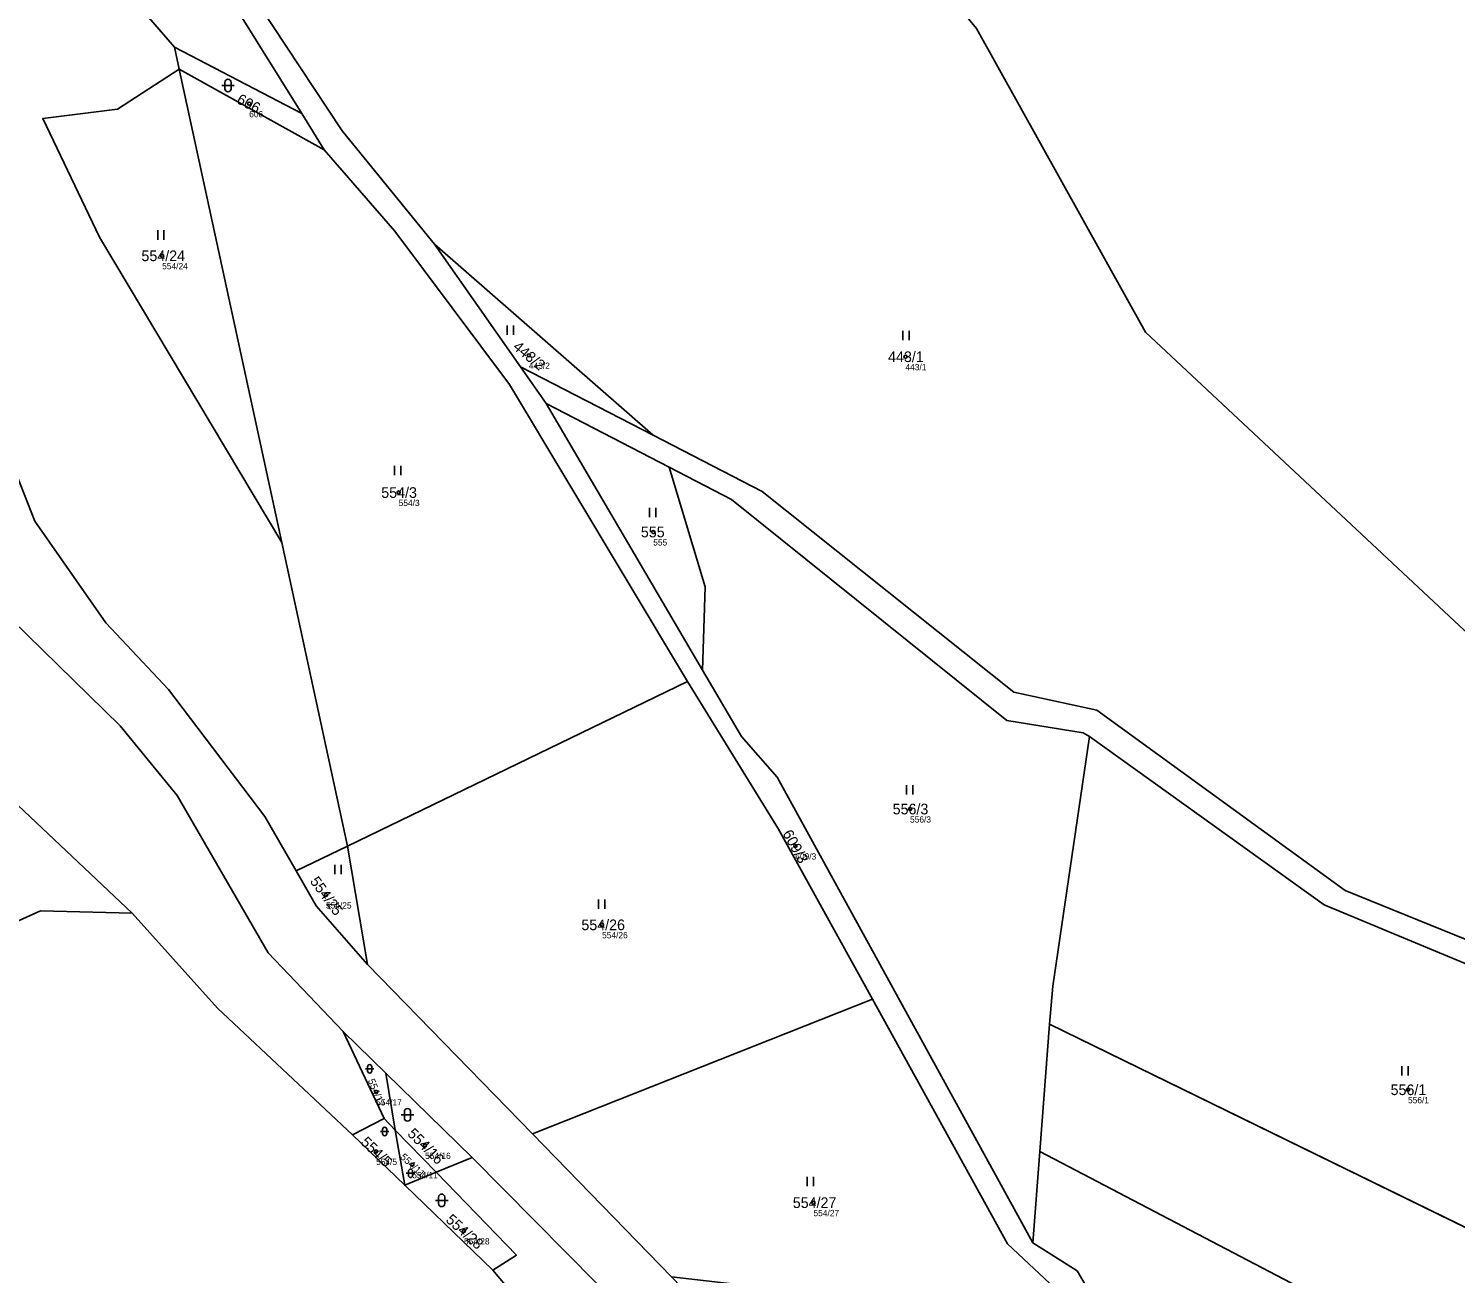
# Model space of a CAD drawing. Extents: x -766177 to -763254, y -1057727 to -1053915.
# Drawn here: x -765322 to -765094.3, y -1055387.6 to -1055189 of the extents above; entities that cross this region are included whole.
import ezdxf

# ---------------------------------------------------------------- set-up
doc = ezdxf.new("R2010")
doc.units = 0
for name, color, linetype in [('Vrstva 1', 7, 'Continuous'), ('Vrstva 2', 7, 'Continuous'), ('Vrstva 3', 7, 'Continuous'), ('Vrstva 50', 7, 'Continuous'), ('Vrstva 51', 7, 'Continuous')]:
    doc.layers.add(name, color=color, linetype=linetype)

msp = doc.modelspace()

# ---------------------------------------------------------------- linework, layer by layer
at = {"layer": 'Vrstva 1'}
for p, q in [((-765298.71, -1055191.99), (-765309.97, -1055178.92)), ((-765297.95, -1055195.5), (-765298.71, -1055191.99)), ((-765298.71, -1055191.99), (-765278.37, -1055202.6)), ((-765274.79, -1055208.35), (-765297.95, -1055195.5)), ((-765297.95, -1055195.5), (-765281.59, -1055270.99)), ((-765274.79, -1055208.35), (-765278.37, -1055202.6)), ((-765257.2, -1055223.42), (-765222.34, -1055253.9)), ((-765257.2, -1055223.42), (-765243.51, -1055242.99)), ((-765243.51, -1055242.99), (-765239.4, -1055248.85)), ((-765243.51, -1055242.99), (-765222.34, -1055253.9)), ((-765219.77, -1055259.01), (-765239.4, -1055248.85)), ((-765239.4, -1055248.85), (-765214.45, -1055291.35)), ((-765271.1, -1055319.42), (-765281.59, -1055270.99)), ((-765271.1, -1055319.42), (-765216.84, -1055293.16)), ((-765279.28, -1055323.38), (-765271.1, -1055319.42)), ((-765267.92, -1055338.31), (-765271.1, -1055319.42)), ((-765267.92, -1055338.31), (-765241.56, -1055365.33)), ((-765241.56, -1055365.33), (-765187.34, -1055343.83)), ((-765159.08, -1055347.83), (-765160.62, -1055368.14)), ((-765047.37, -1055402.44), (-765159.08, -1055347.83)), ((-765265, -1055355.64), (-765271.8, -1055348.99)), ((-765271.8, -1055348.99), (-765265.26, -1055362.85)), ((-765251.22, -1055369.1), (-765265, -1055355.64)), ((-765265, -1055355.64), (-765263.46, -1055364.71)), ((-765265.26, -1055362.85), (-765270.29, -1055365.49)), ((-765263.46, -1055364.71), (-765265.26, -1055362.85)), ((-765261.96, -1055373.52), (-765270.29, -1055365.49)), ((-765261.96, -1055373.52), (-765263.46, -1055364.71)), ((-765256.93, -1055371.45), (-765263.46, -1055364.71)), ((-765241.56, -1055365.33), (-765219.42, -1055388.14)), ((-765251.22, -1055369.1), (-765256.93, -1055371.45)), ((-765160.62, -1055368.14), (-765161.73, -1055382.7)), ((-765261.96, -1055373.52), (-765256.93, -1055371.45)), ((-765247.92, -1055387.04), (-765261.96, -1055373.52)), ((-765230.11, -1055408.28), (-765247.92, -1055387.04))]:
    msp.add_line(p, q, dxfattribs=at)
for points in [[(-765278.37, -1055202.6), (-765292.03, -1055180.64), (-765304.16, -1055161.86), (-765325.96, -1055103.35), (-765330.82, -1055083.7), (-765331.27, -1055075.68), (-765331.07, -1055066.79)], [(-765471.78, -1055084), (-765473.82, -1055113.07), (-765472.95, -1055119.97), (-765467.89, -1055128.31), (-765461.08, -1055135.74), (-765449.95, -1055143.61), (-765435.1, -1055152.24), (-765422.93, -1055164.78), (-765405.89, -1055179.41), (-765389.51, -1055176.97), (-765379.66, -1055179.62), (-765372.5, -1055184.74), (-765357.57, -1055198.12), (-765350.07, -1055205.63), (-765341.99, -1055216.69), (-765333.31, -1055236.33), (-765320.99, -1055267.62), (-765309.67, -1055283.82), (-765299.66, -1055294.43), (-765284.28, -1055314.72), (-765279.28, -1055323.38)], [(-765271.8, -1055348.99), (-765283.75, -1055336.44), (-765298.27, -1055311.36), (-765307.37, -1055300.27), (-765324.7, -1055283.27), (-765331.26, -1055272.17), (-765342.75, -1055241.37), (-765353.56, -1055222.85), (-765362.68, -1055211.26), (-765369.69, -1055207.08), (-765384.32, -1055193.44), (-765411.93, -1055189.52), (-765423.35, -1055181.09), (-765442.16, -1055162.78), (-765466.84, -1055146.67), (-765478.25, -1055136.8), (-765483.22, -1055117.95), (-765481.38, -1055091.99)], [(-764986.29, -1055369.06), (-765016.52, -1055356.43), (-765143.75, -1055237.44), (-765170.76, -1055189.03), (-765184.5, -1055172.38), (-765231.58, -1055139.36), (-765234.73, -1055135.28)], [(-765294.18, -1055171.69), (-765271.93, -1055205.33), (-765257.2, -1055223.42)], [(-765281.59, -1055270.99), (-765310.66, -1055222.29), (-765319.71, -1055203.37), (-765307.78, -1055201.88), (-765297.95, -1055195.5)], [(-765216.84, -1055293.16), (-765245.22, -1055245.82), (-765263.54, -1055221.36), (-765274.79, -1055208.35)], [(-765305.46, -1055330.15), (-765340.95, -1055296.64), (-765534.68, -1055233.81)], [(-765222.34, -1055253.9), (-765204.91, -1055262.89), (-765164.76, -1055294.86), (-765151.56, -1055297.73), (-765111.93, -1055326.52), (-765071.41, -1055342.94)], [(-765214.45, -1055291.35), (-765214.03, -1055278.05), (-765219.77, -1055259.01)], [(-765152.69, -1055301.94), (-765153.7, -1055301.38), (-765165.92, -1055299.38), (-765209.83, -1055264.15), (-765219.77, -1055259.01)], [(-765214.45, -1055291.35), (-765208.22, -1055301.96), (-765202.54, -1055308.44), (-765161.73, -1055382.7)], [(-765187.34, -1055343.83), (-765202.32, -1055316.71), (-765216.84, -1055293.16)], [(-765152.69, -1055301.94), (-765158.56, -1055341.76), (-765159.08, -1055347.83)], [(-765075.02, -1055345.53), (-765115.26, -1055328.82), (-765152.69, -1055301.94)], [(-765279.28, -1055323.38), (-765276.08, -1055328.95), (-765267.92, -1055338.31)], [(-765332.48, -1055348.25), (-765330.73, -1055334.55), (-765320.09, -1055329.75), (-765305.46, -1055330.15)], [(-765270.29, -1055365.49), (-765291.85, -1055345.3), (-765305.46, -1055330.15)], [(-765156.47, -1055391.61), (-765165.79, -1055382.88), (-765187.34, -1055343.83)], [(-765216.35, -1055405.18), (-765231.24, -1055389.24), (-765251.22, -1055369.1)], [(-765160.62, -1055368.14), (-764948, -1055479.38), (-764883.67, -1055494.44), (-764811.91, -1055508.77), (-764753.73, -1055525)], [(-765256.93, -1055371.45), (-765244.15, -1055384.65), (-765247.92, -1055387.04)], [(-765161.73, -1055382.7), (-765154.68, -1055387.18), (-765151.44, -1055392.72), (-765150.71, -1055395.09)]]:
    msp.add_lwpolyline(points, dxfattribs=at)
at = {"layer": 'Vrstva 3'}
for p, q in [((-765291.161, -1055198.131), (-765289.159, -1055198.131)), ((-765290.661, -1055197.631), (-765290.661, -1055198.632)), ((-765289.659, -1055198.632), (-765289.659, -1055197.631)), ((-765301.371, -1055222.71), (-765301.371, -1055221.21)), ((-765300.37, -1055222.71), (-765300.37, -1055221.21)), ((-765245.601, -1055237.89), (-765245.601, -1055236.39)), ((-765244.6, -1055237.89), (-765244.6, -1055236.39)), ((-765182.501, -1055238.76), (-765182.501, -1055237.26)), ((-765181.5, -1055238.76), (-765181.5, -1055237.26)), ((-765263.601, -1055260.29), (-765263.601, -1055258.79)), ((-765262.6, -1055260.29), (-765262.6, -1055258.79)), ((-765222.921, -1055266.98), (-765222.921, -1055265.48)), ((-765221.92, -1055266.98), (-765221.92, -1055265.48)), ((-765181.911, -1055311.22), (-765181.911, -1055309.72)), ((-765180.91, -1055311.22), (-765180.91, -1055309.72)), ((-765273.091, -1055323.89), (-765273.091, -1055322.39)), ((-765272.09, -1055323.89), (-765272.09, -1055322.39)), ((-765231.061, -1055329.46), (-765231.061, -1055327.96)), ((-765230.06, -1055329.46), (-765230.06, -1055327.96)), ((-765268.221, -1055354.951), (-765266.879, -1055354.951)), ((-765267.885, -1055354.615), (-765267.885, -1055355.286)), ((-765267.215, -1055355.286), (-765267.215, -1055354.615)), ((-765102.851, -1055356.04), (-765102.851, -1055354.54)), ((-765101.85, -1055356.04), (-765101.85, -1055354.54)), ((-765262.521, -1055362.301), (-765260.519, -1055362.301)), ((-765262.021, -1055361.801), (-765262.021, -1055362.802)), ((-765261.019, -1055362.802), (-765261.019, -1055361.801)), ((-765265.495, -1055364.615), (-765265.495, -1055365.286)), ((-765264.825, -1055365.286), (-765264.825, -1055364.615)), ((-765265.831, -1055364.951), (-765264.489, -1055364.951)), ((-765261.375, -1055371.285), (-765261.375, -1055371.956)), ((-765260.705, -1055371.956), (-765260.705, -1055371.285)), ((-765261.711, -1055371.621), (-765260.369, -1055371.621)), ((-765197.761, -1055373.67), (-765197.761, -1055372.17)), ((-765196.76, -1055373.67), (-765196.76, -1055372.17)), ((-765257.051, -1055375.931), (-765255.049, -1055375.931)), ((-765256.551, -1055375.431), (-765256.551, -1055376.432)), ((-765255.549, -1055376.432), (-765255.549, -1055375.431))]:
    msp.add_line(p, q, dxfattribs=at)
for centre, radius, start, end in [((-765290.16, -1055197.6309), 0.5, 0, 180), ((-765290.16, -1055198.6309), 0.5, 180, 359.9878861), ((-765267.55, -1055354.6156), 0.335, 0, 180), ((-765267.55, -1055355.2856), 0.335, 180, 359.9878861), ((-765261.52, -1055361.8009), 0.5, 0, 180), ((-765265.16, -1055364.6156), 0.335, 0, 180), ((-765261.52, -1055362.8009), 0.5, 180, 359.9878861), ((-765265.16, -1055365.2856), 0.335, 180, 359.9878861), ((-765261.04, -1055371.2856), 0.335, 0, 180), ((-765261.04, -1055371.9556), 0.335, 180, 359.9878861), ((-765256.05, -1055375.4309), 0.5, 0, 180), ((-765256.05, -1055376.4309), 0.5, 180, 359.9878861)]:
    msp.add_arc(centre, radius, start, end, dxfattribs=at)
at = {"layer": 'Vrstva 50'}
for centre in [(-765286.77, -1055201.01994), (-765300.66, -1055225.27994), (-765242.15, -1055241.14994), (-765182.07, -1055241.37994), (-765262.93, -1055263.03994), (-765222.31, -1055269.32994), (-765181.34, -1055313.51994), (-765199.65, -1055319.41994), (-765274.53, -1055327.22994), (-765230.47, -1055331.98994), (-765266.51, -1055358.63994), (-765101.89, -1055358.28994), (-765258.71, -1055367.17994), (-765266.53, -1055368.12994), (-765260.76, -1055370.24994), (-765196.74, -1055376.29994), (-765252.51, -1055380.80994)]:
    msp.add_circle(centre, 0.25, dxfattribs=at)
at = {"layer": 'Vrstva 51'}
for points in [[(-765278.37, -1055202.6), (-765292.03, -1055180.64), (-765304.16, -1055161.86), (-765325.96, -1055103.35), (-765330.82, -1055083.7), (-765331.27, -1055075.68), (-765331.07, -1055066.79), (-765375.14, -1055092.83), (-765356.27, -1055130.6), (-765309.97, -1055178.92), (-765298.71, -1055191.99)], [(-764987.12, -1055371.96), (-764986.29, -1055369.06), (-765016.52, -1055356.43), (-765143.75, -1055237.44), (-765170.76, -1055189.03), (-765184.5, -1055172.38), (-765231.58, -1055139.36), (-765234.73, -1055135.28), (-765294.18, -1055171.69), (-765271.93, -1055205.33), (-765257.2, -1055223.42), (-765222.34, -1055253.9), (-765204.91, -1055262.89), (-765164.76, -1055294.86), (-765151.56, -1055297.73), (-765111.93, -1055326.52), (-765071.41, -1055342.94), (-765002.04, -1055371.04)], [(-765274.79, -1055208.35), (-765278.37, -1055202.6), (-765298.71, -1055191.99), (-765297.95, -1055195.5)], [(-765297.95, -1055195.5), (-765307.78, -1055201.88), (-765319.71, -1055203.37), (-765310.66, -1055222.29), (-765281.59, -1055270.99)], [(-765271.1, -1055319.42), (-765216.84, -1055293.16), (-765245.22, -1055245.82), (-765263.54, -1055221.36), (-765274.79, -1055208.35), (-765297.95, -1055195.5), (-765281.59, -1055270.99)], [(-765222.34, -1055253.9), (-765257.2, -1055223.42), (-765243.51, -1055242.99)], [(-765372.06, -1055355.34), (-765379.03, -1055354.7), (-765379.29, -1055346.52), (-765367.57, -1055342.54), (-765332.48, -1055348.25), (-765330.73, -1055334.55), (-765320.09, -1055329.75), (-765305.46, -1055330.15), (-765340.95, -1055296.64), (-765534.68, -1055233.81), (-765539.97, -1055249.02), (-765526.76, -1055246.52), (-765521.43, -1055284.87), (-765520.43, -1055301.4), (-765372.3, -1055400.4), (-765360.28, -1055405.9), (-765350.11, -1055399.84), (-765362.84, -1055384.96)], [(-765214.45, -1055291.35), (-765214.03, -1055278.05), (-765219.77, -1055259.01), (-765239.4, -1055248.85)], [(-765209.83, -1055264.15), (-765219.77, -1055259.01), (-765214.03, -1055278.05), (-765214.45, -1055291.35), (-765208.22, -1055301.96), (-765202.54, -1055308.44), (-765161.73, -1055382.7), (-765160.62, -1055368.14), (-765159.08, -1055347.83), (-765158.56, -1055341.76), (-765152.69, -1055301.94), (-765153.7, -1055301.38), (-765165.92, -1055299.38)], [(-765187.34, -1055343.83), (-765202.32, -1055316.71), (-765216.84, -1055293.16), (-765271.1, -1055319.42), (-765267.92, -1055338.31), (-765241.56, -1055365.33)], [(-765115.26, -1055328.82), (-765152.69, -1055301.94), (-765158.56, -1055341.76), (-765159.08, -1055347.83), (-765047.37, -1055402.44), (-765040.94, -1055386.85), (-765042.51, -1055370.1), (-765068.82, -1055356.3), (-765075.02, -1055345.53)], [(-765279.28, -1055323.38), (-765276.08, -1055328.95), (-765267.92, -1055338.31), (-765271.1, -1055319.42)], [(-765100.14, -1055537.81), (-765153.18, -1055471.96), (-765170.15, -1055462.56), (-765202.41, -1055441.32), (-765220.28, -1055420), (-765230.11, -1055408.28), (-765247.92, -1055387.04), (-765261.96, -1055373.52), (-765270.29, -1055365.49), (-765291.85, -1055345.3), (-765305.46, -1055330.15), (-765320.09, -1055329.75), (-765330.73, -1055334.55), (-765332.48, -1055348.25), (-765324.25, -1055427), (-765303.74, -1055434.19), (-765255.86, -1055494.74), (-765230.05, -1055524.46), (-765198.32, -1055571.53), (-765188.41, -1055587.44)], [(-765165.79, -1055382.88), (-765187.34, -1055343.83), (-765241.56, -1055365.33), (-765219.42, -1055388.14), (-765187.1, -1055391.87), (-765185.72, -1055398.25), (-765156.47, -1055391.61)], [(-764743.22, -1055501.86), (-764938.76, -1055452.8), (-764970.17, -1055440.01), (-764994.42, -1055428.64), (-765047.37, -1055402.44), (-765159.08, -1055347.83), (-765160.62, -1055368.14), (-764948, -1055479.38), (-764883.67, -1055494.44), (-764811.91, -1055508.77), (-764753.73, -1055525)], [(-765271.8, -1055348.99), (-765265.26, -1055362.85), (-765263.46, -1055364.71), (-765265, -1055355.64)], [(-765265, -1055355.64), (-765263.46, -1055364.71), (-765256.93, -1055371.45), (-765251.22, -1055369.1)], [(-765265.26, -1055362.85), (-765270.29, -1055365.49), (-765261.96, -1055373.52), (-765263.46, -1055364.71)], [(-765256.93, -1055371.45), (-765263.46, -1055364.71), (-765261.96, -1055373.52)], [(-765244.15, -1055384.65), (-765247.92, -1055387.04), (-765230.11, -1055408.28), (-765222.01, -1055406.46), (-765216.35, -1055405.18), (-765231.24, -1055389.24), (-765251.22, -1055369.1), (-765256.93, -1055371.45)], [(-765021.52, -1055465.51), (-764966.65, -1055489.05), (-764951.49, -1055500.21), (-764771.73, -1055542.36), (-764763.19, -1055547.21), (-764753.73, -1055525), (-764811.91, -1055508.77), (-764883.67, -1055494.44), (-764948, -1055479.38), (-765160.62, -1055368.14), (-765161.73, -1055382.7), (-765154.68, -1055387.18), (-765151.44, -1055392.72), (-765150.71, -1055395.09)], [(-765261.96, -1055373.52), (-765247.92, -1055387.04), (-765244.15, -1055384.65), (-765256.93, -1055371.45)]]:
    msp.add_lwpolyline(points, close=True, dxfattribs=at)
for points in [[(-765486.97, -1055096.64), (-765534.68, -1055233.81), (-765340.95, -1055296.64), (-765305.46, -1055330.15), (-765291.85, -1055345.3), (-765270.29, -1055365.49), (-765265.26, -1055362.85), (-765271.8, -1055348.99), (-765283.75, -1055336.44), (-765298.27, -1055311.36), (-765307.37, -1055300.27), (-765324.7, -1055283.27), (-765331.26, -1055272.17), (-765342.75, -1055241.37), (-765353.56, -1055222.85), (-765362.68, -1055211.26), (-765369.69, -1055207.08), (-765384.32, -1055193.44), (-765411.93, -1055189.52), (-765423.35, -1055181.09)], [(-765170.76, -1055189.03), (-765143.75, -1055237.44), (-765016.52, -1055356.43), (-764986.29, -1055369.06), (-764976.69, -1055373.07), (-764966.84, -1055373.68), (-764889.25, -1055382.83), (-764853.72, -1055377.3), (-764836.18, -1055369.38), (-764807.82, -1055352.16), (-764775.46, -1055335.75), (-764743.7, -1055324.71), (-764709.55, -1055320.26), (-764653.85, -1055301.47), (-764629.24, -1055298.84), (-764551.53, -1055278.17), (-764464.27, -1055256.83), (-764428.59, -1055244.07), (-764351.18, -1055228.58), (-764323.83, -1055218.78), (-764312.5, -1055208.03), (-764270.81, -1055152.22)], [(-765151.44, -1055392.72), (-765154.68, -1055387.18), (-765161.73, -1055382.7), (-765202.54, -1055308.44), (-765208.22, -1055301.96), (-765214.45, -1055291.35), (-765239.4, -1055248.85), (-765243.51, -1055242.99), (-765257.2, -1055223.42), (-765271.93, -1055205.33), (-765294.18, -1055171.69)], [(-765372.5, -1055184.74), (-765357.57, -1055198.12), (-765350.07, -1055205.63), (-765341.99, -1055216.69), (-765333.31, -1055236.33), (-765320.99, -1055267.62), (-765309.67, -1055283.82), (-765299.66, -1055294.43), (-765284.28, -1055314.72), (-765279.28, -1055323.38), (-765271.1, -1055319.42), (-765281.59, -1055270.99), (-765310.66, -1055222.29), (-765319.71, -1055203.37), (-765307.78, -1055201.88), (-765297.95, -1055195.5), (-765298.71, -1055191.99), (-765309.97, -1055178.92)], [(-765423.35, -1055181.09), (-765411.93, -1055189.52), (-765384.32, -1055193.44), (-765369.69, -1055207.08), (-765362.68, -1055211.26), (-765353.56, -1055222.85), (-765342.75, -1055241.37), (-765331.26, -1055272.17), (-765324.7, -1055283.27), (-765307.37, -1055300.27), (-765298.27, -1055311.36), (-765283.75, -1055336.44), (-765271.8, -1055348.99), (-765265, -1055355.64), (-765251.22, -1055369.1), (-765231.24, -1055389.24), (-765216.35, -1055405.18), (-765176.8, -1055445.35), (-765153.18, -1055471.96), (-765100.14, -1055537.81), (-765011.4, -1055660.75), (-764958.56, -1055733.66)], [(-765292.03, -1055180.64), (-765278.37, -1055202.6), (-765274.79, -1055208.35), (-765263.54, -1055221.36), (-765245.22, -1055245.82), (-765216.84, -1055293.16), (-765202.32, -1055316.71), (-765187.34, -1055343.83), (-765165.79, -1055382.88), (-765156.47, -1055391.61)], [(-764873.17, -1055832.33), (-764905.37, -1055788.34), (-764943.29, -1055738.6), (-764946.91, -1055733.8), (-765049.17, -1055591.02), (-765126.57, -1055489.53), (-765131.69, -1055483.57), (-765162.52, -1055446.85), (-765180.82, -1055427.96), (-765205.3, -1055402.69), (-765219.42, -1055388.14), (-765241.56, -1055365.33), (-765267.92, -1055338.31), (-765276.08, -1055328.95), (-765279.28, -1055323.38), (-765284.28, -1055314.72), (-765299.66, -1055294.43), (-765309.67, -1055283.82), (-765320.99, -1055267.62), (-765333.31, -1055236.33), (-765341.99, -1055216.69), (-765350.07, -1055205.63), (-765357.57, -1055198.12)], [(-764629.24, -1055298.84), (-764653.85, -1055301.47), (-764709.55, -1055320.26), (-764743.7, -1055324.71), (-764775.46, -1055335.75), (-764807.82, -1055352.16), (-764836.18, -1055369.38), (-764853.72, -1055377.3), (-764889.25, -1055382.83), (-764966.84, -1055373.68), (-764976.69, -1055373.07), (-764986.29, -1055369.06), (-764987.12, -1055371.96), (-765002.04, -1055371.04), (-765013.41, -1055371.14), (-765046.44, -1055355.41), (-765071.41, -1055342.94), (-765111.93, -1055326.52), (-765151.56, -1055297.73), (-765164.76, -1055294.86), (-765204.91, -1055262.89), (-765222.34, -1055253.9), (-765243.51, -1055242.99), (-765239.4, -1055248.85)], [(-765239.4, -1055248.85), (-765219.77, -1055259.01), (-765209.83, -1055264.15), (-765165.92, -1055299.38), (-765153.7, -1055301.38), (-765152.69, -1055301.94), (-765115.26, -1055328.82), (-765075.02, -1055345.53), (-765014.85, -1055375.09), (-765001.24, -1055374.3), (-764986.9, -1055375.01), (-764976.01, -1055375.55), (-764941.5, -1055379.87), (-764888.42, -1055386.56)]]:
    msp.add_lwpolyline(points, dxfattribs=at)

# ---------------------------------------------------------------- texts
at = {"layer": 'Vrstva 2'}
for s, height, rotation, p in [('606', 1.699998, 332, (-765288.912, -1055200.843)), ('443/2', 1.699998, 320, (-765244.82, -1055240.018)), ('609/3', 1.699998, 298.9999972, (-765201.737, -1055317.406)), ('554/25', 1.699998, 306, (-765277.16, -1055325.055)), ('554/17', 1.14, 292, (-765267.868, -1055356.798)), ('554/16', 1.699998, 315, (-765261.648, -1055365.443)), ('554/5', 1.699998, 316, (-765269.115, -1055366.814)), ('554/11', 1.14, 317, (-765262.769, -1055369.155)), ('554/28', 1.699998, 318, (-765255.535, -1055379.229))]:
    msp.add_text(s, height=height, rotation=rotation, dxfattribs=at).set_placement(p)
for s, p in [('554/24', (-765303.965, -1055226.13)), ('443/1', (-765184.843, -1055242.23)), ('554/3', (-765265.703, -1055263.89)), ('555', (-765224.284, -1055270.18)), ('556/3', (-765184.113, -1055314.37)), ('554/26', (-765233.775, -1055332.84)), ('556/1', (-765104.663, -1055359.14)), ('554/27', (-765200.045, -1055377.15))]:
    msp.add_text(s, height=1.699998, dxfattribs=at).set_placement(p)
at = {"layer": 'Vrstva 50'}
for s, p in [('606', (-765286.77, -1055203.176)), ('554/24', (-765300.66, -1055227.436)), ('443/2', (-765242.15, -1055243.306)), ('443/1', (-765182.07, -1055243.536)), ('554/3', (-765262.93, -1055265.196)), ('555', (-765222.31, -1055271.486)), ('556/3', (-765181.34, -1055315.676)), ('609/3', (-765199.65, -1055321.576)), ('554/25', (-765274.53, -1055329.386)), ('554/26', (-765230.47, -1055334.146)), ('554/17', (-765266.51, -1055360.796)), ('556/1', (-765101.89, -1055360.446)), ('554/5', (-765266.53, -1055370.286)), ('554/16', (-765258.71, -1055369.336)), ('554/11', (-765260.76, -1055372.406)), ('554/27', (-765196.74, -1055378.456)), ('554/28', (-765252.51, -1055382.966))]:
    msp.add_text(s, height=0.999996, dxfattribs=at).set_placement(p)

doc.saveas('drawing.dxf')
